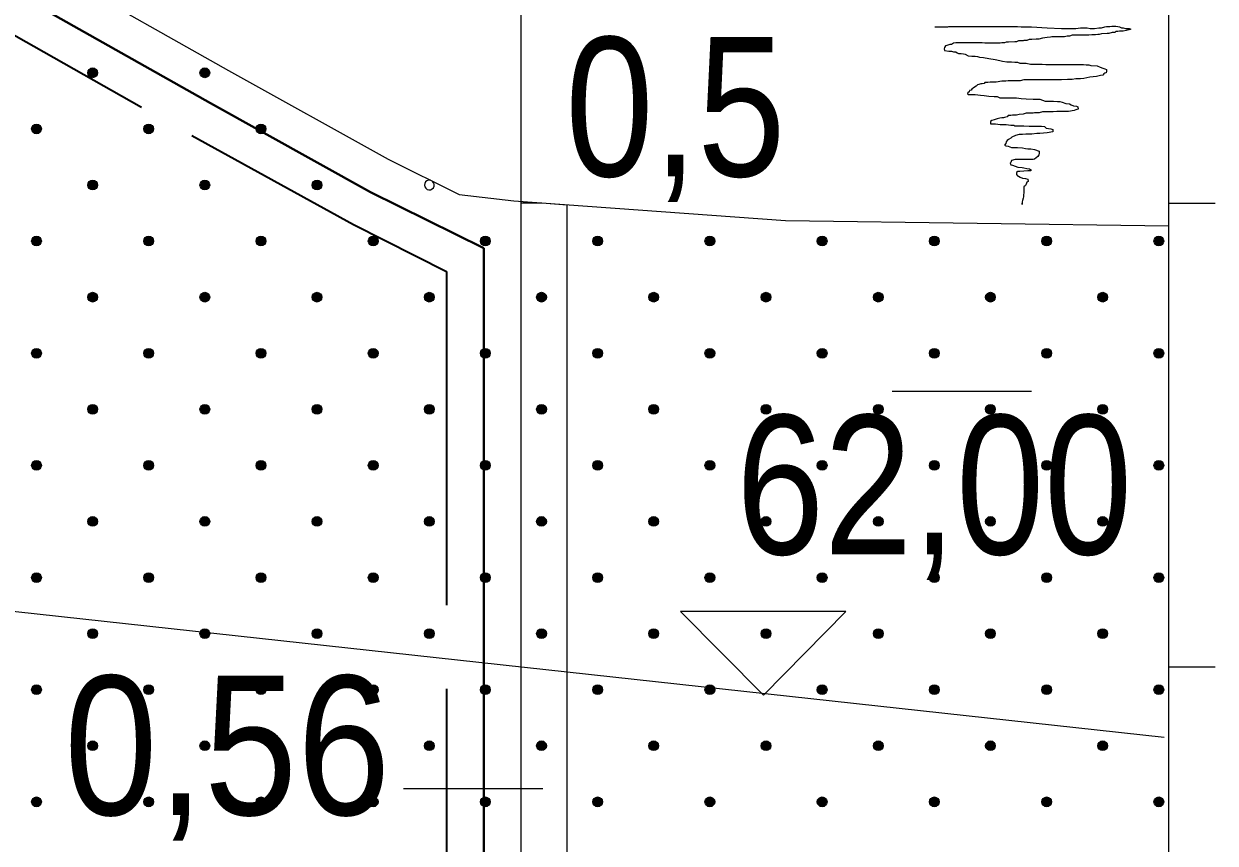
# Model space of a CAD drawing. Extents: x 640104 to 640970, y 6442278 to 6442689.
# Drawn here: x 640553.41 to 640579.08, y 6442336.95 to 6442354.62 of the extents above; entities that cross this region are included whole.
import ezdxf
from ezdxf.enums import TextEntityAlignment as Align

# ---------------------------------------------------------------- set-up
doc = ezdxf.new("R2010")
doc.units = 0
doc.header["$LTSCALE"] = 1.2
doc.linetypes.add('LONG_DASHED', pattern=[7.5, 6, -1.5])
for name, color, linetype, lineweight in [('30', 7, 'Continuous', 13), ('31', 7, 'Continuous', 13), ('32', 7, 'Continuous', 25), ('33', 7, 'Continuous', 13), ('34', 7, 'Continuous', 25), ('35', 7, 'Continuous', 35), ('40', 7, 'Continuous', 13), ('45', 7, 'Continuous', 13), ('47', 7, 'Continuous', 13)]:
    doc.layers.add(name, color=color, linetype=linetype, lineweight=lineweight)

msp = doc.modelspace()

# ---------------------------------------------------------------- hatches: boundary and pattern name
at = {"layer": '45'}
for points in [[(640554.966, 6442353.635, 1), (640554.818, 6442353.487, 1)], [(640557.384, 6442353.635, 1), (640557.236, 6442353.487, 1)], [(640553.757, 6442352.426, 1), (640553.608, 6442352.277, 1)], [(640556.175, 6442352.426, 1), (640556.027, 6442352.277, 1)], [(640558.594, 6442352.426, 1), (640558.445, 6442352.277, 1)], [(640554.966, 6442351.217, 1), (640554.818, 6442351.068, 1)], [(640557.384, 6442351.217, 1), (640557.236, 6442351.068, 1)], [(640559.803, 6442351.217, 1), (640559.654, 6442351.068, 1)], [(640553.757, 6442350.008, 1), (640553.608, 6442349.859, 1)], [(640556.175, 6442350.008, 1), (640556.027, 6442349.859, 1)], [(640558.594, 6442350.008, 1), (640558.445, 6442349.859, 1)], [(640561.012, 6442350.008, 1), (640560.863, 6442349.859, 1)], [(640563.43, 6442350.008, 1), (640563.282, 6442349.859, 1)], [(640565.848, 6442350.008, 1), (640565.7, 6442349.859, 1)], [(640568.267, 6442350.008, 1), (640568.118, 6442349.859, 1)], [(640570.685, 6442350.008, 1), (640570.537, 6442349.859, 1)], [(640573.103, 6442350.008, 1), (640572.955, 6442349.859, 1)], [(640575.522, 6442350.008, 1), (640575.373, 6442349.859, 1)], [(640577.94, 6442350.008, 1), (640577.791, 6442349.859, 1)], [(640554.966, 6442348.798, 1), (640554.818, 6442348.65, 1)], [(640557.384, 6442348.798, 1), (640557.236, 6442348.65, 1)], [(640559.803, 6442348.798, 1), (640559.654, 6442348.65, 1)], [(640562.221, 6442348.798, 1), (640562.072, 6442348.65, 1)], [(640564.639, 6442348.798, 1), (640564.491, 6442348.65, 1)], [(640567.058, 6442348.798, 1), (640566.909, 6442348.65, 1)], [(640569.476, 6442348.798, 1), (640569.327, 6442348.65, 1)], [(640571.894, 6442348.798, 1), (640571.746, 6442348.65, 1)], [(640574.312, 6442348.798, 1), (640574.164, 6442348.65, 1)], [(640576.731, 6442348.798, 1), (640576.582, 6442348.65, 1)], [(640553.757, 6442347.589, 1), (640553.608, 6442347.441, 1)], [(640556.175, 6442347.589, 1), (640556.027, 6442347.441, 1)], [(640558.594, 6442347.589, 1), (640558.445, 6442347.441, 1)], [(640561.012, 6442347.589, 1), (640560.863, 6442347.441, 1)], [(640563.43, 6442347.589, 1), (640563.282, 6442347.441, 1)], [(640565.848, 6442347.589, 1), (640565.7, 6442347.441, 1)], [(640568.267, 6442347.589, 1), (640568.118, 6442347.441, 1)], [(640570.685, 6442347.589, 1), (640570.537, 6442347.441, 1)], [(640573.103, 6442347.589, 1), (640572.955, 6442347.441, 1)], [(640575.522, 6442347.589, 1), (640575.373, 6442347.441, 1)], [(640577.94, 6442347.589, 1), (640577.791, 6442347.441, 1)], [(640554.966, 6442346.38, 1), (640554.818, 6442346.232, 1)], [(640557.384, 6442346.38, 1), (640557.236, 6442346.232, 1)], [(640559.803, 6442346.38, 1), (640559.654, 6442346.232, 1)], [(640562.221, 6442346.38, 1), (640562.072, 6442346.232, 1)], [(640564.639, 6442346.38, 1), (640564.491, 6442346.232, 1)], [(640567.058, 6442346.38, 1), (640566.909, 6442346.232, 1)], [(640569.476, 6442346.38, 1), (640569.327, 6442346.232, 1)], [(640571.894, 6442346.38, 1), (640571.746, 6442346.232, 1)], [(640574.312, 6442346.38, 1), (640574.164, 6442346.232, 1)], [(640576.731, 6442346.38, 1), (640576.582, 6442346.232, 1)], [(640553.757, 6442345.171, 1), (640553.608, 6442345.022, 1)], [(640556.175, 6442345.171, 1), (640556.027, 6442345.022, 1)], [(640558.594, 6442345.171, 1), (640558.445, 6442345.022, 1)], [(640561.012, 6442345.171, 1), (640560.863, 6442345.022, 1)], [(640563.43, 6442345.171, 1), (640563.282, 6442345.022, 1)], [(640565.848, 6442345.171, 1), (640565.7, 6442345.022, 1)], [(640568.267, 6442345.171, 1), (640568.118, 6442345.022, 1)], [(640570.685, 6442345.171, 1), (640570.537, 6442345.022, 1)], [(640573.103, 6442345.171, 1), (640572.955, 6442345.022, 1)], [(640575.522, 6442345.171, 1), (640575.373, 6442345.022, 1)], [(640577.94, 6442345.171, 1), (640577.791, 6442345.022, 1)], [(640554.966, 6442343.962, 1), (640554.818, 6442343.813, 1)], [(640557.384, 6442343.962, 1), (640557.236, 6442343.813, 1)], [(640559.803, 6442343.962, 1), (640559.654, 6442343.813, 1)], [(640562.221, 6442343.962, 1), (640562.072, 6442343.813, 1)], [(640564.639, 6442343.962, 1), (640564.491, 6442343.813, 1)], [(640567.058, 6442343.962, 1), (640566.909, 6442343.813, 1)], [(640569.476, 6442343.962, 1), (640569.327, 6442343.813, 1)], [(640571.894, 6442343.962, 1), (640571.746, 6442343.813, 1)], [(640574.312, 6442343.962, 1), (640574.164, 6442343.813, 1)], [(640576.731, 6442343.962, 1), (640576.582, 6442343.813, 1)], [(640553.757, 6442342.753, 1), (640553.608, 6442342.604, 1)], [(640556.175, 6442342.753, 1), (640556.027, 6442342.604, 1)], [(640558.594, 6442342.753, 1), (640558.445, 6442342.604, 1)], [(640561.012, 6442342.753, 1), (640560.863, 6442342.604, 1)], [(640563.43, 6442342.753, 1), (640563.282, 6442342.604, 1)], [(640565.848, 6442342.753, 1), (640565.7, 6442342.604, 1)], [(640568.267, 6442342.753, 1), (640568.118, 6442342.604, 1)], [(640570.685, 6442342.753, 1), (640570.537, 6442342.604, 1)], [(640573.103, 6442342.753, 1), (640572.955, 6442342.604, 1)], [(640575.522, 6442342.753, 1), (640575.373, 6442342.604, 1)], [(640577.94, 6442342.753, 1), (640577.791, 6442342.604, 1)], [(640554.966, 6442341.544, 1), (640554.818, 6442341.395, 1)], [(640557.384, 6442341.544, 1), (640557.236, 6442341.395, 1)], [(640559.803, 6442341.544, 1), (640559.654, 6442341.395, 1)], [(640562.221, 6442341.544, 1), (640562.072, 6442341.395, 1)], [(640564.639, 6442341.544, 1), (640564.491, 6442341.395, 1)], [(640567.058, 6442341.544, 1), (640566.909, 6442341.395, 1)], [(640569.476, 6442341.544, 1), (640569.327, 6442341.395, 1)], [(640571.894, 6442341.544, 1), (640571.746, 6442341.395, 1)], [(640574.312, 6442341.544, 1), (640574.164, 6442341.395, 1)], [(640576.731, 6442341.544, 1), (640576.582, 6442341.395, 1)], [(640553.757, 6442340.334, 1), (640553.608, 6442340.186, 1)], [(640556.175, 6442340.334, 1), (640556.027, 6442340.186, 1)], [(640558.594, 6442340.334, 1), (640558.445, 6442340.186, 1)], [(640561.012, 6442340.334, 1), (640560.863, 6442340.186, 1)], [(640563.43, 6442340.334, 1), (640563.282, 6442340.186, 1)], [(640565.848, 6442340.334, 1), (640565.7, 6442340.186, 1)], [(640568.267, 6442340.334, 1), (640568.118, 6442340.186, 1)], [(640570.685, 6442340.334, 1), (640570.537, 6442340.186, 1)], [(640573.103, 6442340.334, 1), (640572.955, 6442340.186, 1)], [(640575.522, 6442340.334, 1), (640575.373, 6442340.186, 1)], [(640577.94, 6442340.334, 1), (640577.791, 6442340.186, 1)], [(640554.966, 6442339.125, 1), (640554.818, 6442338.977, 1)], [(640557.384, 6442339.125, 1), (640557.236, 6442338.977, 1)], [(640559.803, 6442339.125, 1), (640559.654, 6442338.977, 1)], [(640562.221, 6442339.125, 1), (640562.072, 6442338.977, 1)], [(640564.639, 6442339.125, 1), (640564.491, 6442338.977, 1)], [(640567.058, 6442339.125, 1), (640566.909, 6442338.977, 1)], [(640569.476, 6442339.125, 1), (640569.327, 6442338.977, 1)], [(640571.894, 6442339.125, 1), (640571.746, 6442338.977, 1)], [(640574.312, 6442339.125, 1), (640574.164, 6442338.977, 1)], [(640576.731, 6442339.125, 1), (640576.582, 6442338.977, 1)], [(640553.757, 6442337.916, 1), (640553.608, 6442337.768, 1)], [(640556.175, 6442337.916, 1), (640556.027, 6442337.768, 1)], [(640558.594, 6442337.916, 1), (640558.445, 6442337.768, 1)], [(640561.012, 6442337.916, 1), (640560.863, 6442337.768, 1)], [(640563.43, 6442337.916, 1), (640563.282, 6442337.768, 1)], [(640565.848, 6442337.916, 1), (640565.7, 6442337.768, 1)], [(640568.267, 6442337.916, 1), (640568.118, 6442337.768, 1)], [(640570.685, 6442337.916, 1), (640570.537, 6442337.768, 1)], [(640573.103, 6442337.916, 1), (640572.955, 6442337.768, 1)], [(640575.522, 6442337.916, 1), (640575.373, 6442337.768, 1)], [(640577.94, 6442337.916, 1), (640577.791, 6442337.768, 1)]]:
    msp.add_hatch(color=256, dxfattribs=at).paths.add_polyline_path(points)

# ---------------------------------------------------------------- linework, layer by layer
at = {"layer": '30'}
for p, q in [((640578.08, 6442300.75), (640578.08, 6442460.75)), ((640578.08, 6442350.75), (640579.08, 6442350.75)), ((640578.08, 6442340.75), (640579.08, 6442340.75))]:
    msp.add_line(p, q, dxfattribs=at)
at = {"layer": '31'}
msp.add_lwpolyline([(640472.22, 6442370.64), (640475.92, 6442369.03), (640480.13, 6442368.11), (640486.56, 6442368.13), (640490.81, 6442368.83), (640497.84, 6442370.15), (640502.36, 6442371.12), (640509.6, 6442371.47), (640514.96, 6442371.33), (640519.35, 6442370.64), (640522.55, 6442370.08), (640525.96, 6442369.1), (640529.03, 6442368.13), (640533.83, 6442366.46), (640541.42, 6442362.91), (640550.47, 6442357.76), (640557.82, 6442353.61), (640561.26, 6442351.7), (640562.79, 6442350.94), (640563.97, 6442350.8), (640569.82, 6442350.38), (640578.08, 6442350.26)], dxfattribs=at)
at = {"layer": '32'}
msp.add_line((640564.12, 6442355.75), (640564.12, 6442315.75), dxfattribs=at)
at = {"layer": '33'}
msp.add_lwpolyline([(640565.12, 6442350.71), (640564.57, 6442350.75), (640564.12, 6442350.75), (640564.12, 6442315.75), (640565.12, 6442315.75)], close=True, dxfattribs=at)
at = {"layer": '34', "lineweight": 13}
msp.add_lwpolyline([(640577.98, 6442339.23), (640519.43, 6442345.64), (640414.37, 6442351.46), (640348.88, 6442353.33)], dxfattribs=at)
at = {"layer": '34'}
msp.add_lwpolyline([(640567.56, 6442341.95), (640569.35, 6442340.14), (640571.12, 6442341.95)], close=True, dxfattribs=at)
at = {"layer": '35', "lineweight": 40}
msp.add_line((640563.32, 6442349.78), (640563.32, 6442316.98), dxfattribs=at)
msp.add_lwpolyline([(640461.31, 6442378.03), (640465.15, 6442374.93), (640468.48, 6442372.32), (640471.83, 6442369.94), (640475.67, 6442368.27), (640480.04, 6442367.31), (640486.63, 6442367.33), (640490.95, 6442368.04), (640498, 6442369.36), (640502.47, 6442370.33), (640509.61, 6442370.67), (640514.89, 6442370.53), (640519.22, 6442369.85), (640522.37, 6442369.3), (640525.73, 6442368.34), (640528.77, 6442367.37), (640533.53, 6442365.72), (640541.05, 6442362.2), (640550.07, 6442357.06), (640557.43, 6442352.91), (640560.88, 6442350.99), (640563.32, 6442349.78)], dxfattribs=at)
at = {"layer": '35', "linetype": 'LONG_DASHED'}
for points in [[(640520.22, 6442368.86), (640522.19, 6442368.52), (640525.5, 6442367.57), (640528.52, 6442366.61), (640533.23, 6442364.98), (640540.68, 6442361.49), (640549.68, 6442356.37), (640557.03, 6442352.21), (640560.51, 6442350.29), (640562.52, 6442349.28)], [(640562.52, 6442349.28), (640562.52, 6442318.22), (640520.22, 6442337.02)]]:
    msp.add_lwpolyline(points, dxfattribs=at)
at = {"layer": '40'}
for points in [[(640573.04, 6442354.55), (640573.1, 6442354.55), (640573.21, 6442354.55), (640573.32, 6442354.55), (640573.34, 6442354.56), (640573.45, 6442354.56), (640573.61, 6442354.56), (640573.93, 6442354.56), (640574.11, 6442354.56), (640574.15, 6442354.56), (640574.18, 6442354.56), (640574.26, 6442354.56), (640574.34, 6442354.56), (640574.45, 6442354.56), (640574.53, 6442354.56), (640574.59, 6442354.56), (640574.68, 6442354.56), (640574.75, 6442354.56), (640574.82, 6442354.56), (640574.9, 6442354.55), (640574.95, 6442354.55), (640575.02, 6442354.55), (640575.12, 6442354.55), (640575.46, 6442354.53), (640575.77, 6442354.52), (640575.86, 6442354.52), (640575.92, 6442354.52), (640575.96, 6442354.52), (640576.01, 6442354.52), (640576.08, 6442354.52), (640576.18, 6442354.53), (640576.22, 6442354.53), (640576.26, 6442354.53), (640576.28, 6442354.53), (640576.32, 6442354.53), (640576.39, 6442354.52), (640576.43, 6442354.52), (640576.48, 6442354.52), (640576.57, 6442354.53), (640576.63, 6442354.53), (640576.7, 6442354.55), (640576.74, 6442354.56), (640576.81, 6442354.56), (640576.85, 6442354.57), (640576.9, 6442354.57), (640576.94, 6442354.57), (640576.98, 6442354.56), (640577.02, 6442354.55), (640577.06, 6442354.53), (640577.1, 6442354.53)], [(640577.1, 6442354.53), (640577.15, 6442354.52), (640577.18, 6442354.52), (640577.23, 6442354.52), (640577.26, 6442354.5), (640577.23, 6442354.49), (640577.24, 6442354.5), (640577.21, 6442354.49), (640577.16, 6442354.47), (640577.1, 6442354.46), (640577.06, 6442354.46), (640577.02, 6442354.46), (640576.98, 6442354.45), (640576.94, 6442354.45), (640576.92, 6442354.43), (640576.86, 6442354.43), (640576.79, 6442354.41), (640576.75, 6442354.41), (640576.63, 6442354.4), (640576.58, 6442354.39), (640576.55, 6442354.39), (640576.5, 6442354.38), (640576.45, 6442354.38), (640576.42, 6442354.38), (640576.36, 6442354.37), (640576.32, 6442354.37), (640576.21, 6442354.37), (640576.15, 6442354.37), (640576.08, 6442354.37), (640576, 6442354.37), (640575.94, 6442354.35), (640575.89, 6442354.35), (640575.83, 6442354.34), (640575.77, 6442354.34), (640575.6, 6442354.34), (640575.56, 6442354.34), (640575.53, 6442354.33), (640575.46, 6442354.32), (640575.36, 6442354.31), (640575.28, 6442354.29), (640575.22, 6442354.29), (640575.13, 6442354.28), (640575.07, 6442354.28), (640575.02, 6442354.26), (640574.96, 6442354.26), (640574.94, 6442354.25), (640574.9, 6442354.25), (640574.84, 6442354.25), (640574.8, 6442354.23), (640574.76, 6442354.23), (640574.63, 6442354.22), (640574.58, 6442354.22)], [(640574.58, 6442354.22), (640574.54, 6442354.21), (640574.48, 6442354.21), (640574.45, 6442354.2), (640574.41, 6442354.2), (640574.38, 6442354.2), (640574.33, 6442354.2), (640574.28, 6442354.2), (640574.23, 6442354.2), (640574.16, 6442354.2), (640574.12, 6442354.2), (640574.06, 6442354.21), (640574.03, 6442354.21), (640573.99, 6442354.21), (640573.96, 6442354.21), (640573.91, 6442354.21), (640573.86, 6442354.21), (640573.79, 6442354.21), (640573.75, 6442354.21), (640573.72, 6442354.21), (640573.66, 6442354.21), (640573.62, 6442354.21), (640573.57, 6442354.21), (640573.54, 6442354.21), (640573.49, 6442354.21), (640573.44, 6442354.2), (640573.4, 6442354.17), (640573.36, 6442354.17), (640573.32, 6442354.16), (640573.3, 6442354.15), (640573.27, 6442354.14), (640573.25, 6442354.11), (640573.24, 6442354.08), (640573.25, 6442354.04), (640573.34, 6442354.03), (640573.4, 6442354.03), (640573.44, 6442354.01), (640573.49, 6442354.01), (640573.52, 6442353.99), (640573.55, 6442353.98), (640573.61, 6442353.98), (640573.66, 6442353.97), (640573.69, 6442353.96), (640573.76, 6442353.93), (640573.84, 6442353.92), (640573.91, 6442353.92), (640573.96, 6442353.91), (640574, 6442353.9), (640574.09, 6442353.89), (640574.2, 6442353.87)], [(640574.2, 6442353.87), (640574.34, 6442353.85), (640574.44, 6442353.83), (640574.5, 6442353.81), (640574.59, 6442353.8), (640574.69, 6442353.8), (640574.76, 6442353.79), (640574.82, 6442353.79), (640574.87, 6442353.77), (640574.95, 6442353.77), (640575.01, 6442353.77), (640575.1, 6442353.75), (640575.18, 6442353.75), (640575.25, 6442353.75), (640575.35, 6442353.75), (640575.43, 6442353.74), (640575.49, 6442353.74), (640575.53, 6442353.74), (640575.6, 6442353.74), (640575.67, 6442353.74), (640575.76, 6442353.74), (640575.85, 6442353.74), (640575.94, 6442353.74), (640576, 6442353.74), (640576.08, 6442353.74), (640576.12, 6442353.74), (640576.18, 6442353.74), (640576.24, 6442353.74), (640576.3, 6442353.73), (640576.36, 6442353.73), (640576.4, 6442353.72), (640576.54, 6442353.71), (640576.6, 6442353.68), (640576.66, 6442353.66), (640576.7, 6442353.65), (640576.74, 6442353.63), (640576.74, 6442353.6), (640576.73, 6442353.56), (640576.7, 6442353.55), (640576.68, 6442353.54), (640576.66, 6442353.51), (640576.61, 6442353.5), (640576.52, 6442353.48), (640576.38, 6442353.47), (640576.25, 6442353.44), (640576.18, 6442353.43), (640576.08, 6442353.43), (640576, 6442353.42), (640575.9, 6442353.42), (640575.77, 6442353.41), (640575.58, 6442353.41), (640575.41, 6442353.41)], [(640575.41, 6442353.41), (640575.32, 6442353.41), (640575.25, 6442353.41), (640575.17, 6442353.41), (640575.11, 6442353.41), (640575.05, 6442353.41), (640574.96, 6442353.41), (640574.88, 6442353.39), (640574.7, 6442353.39), (640574.62, 6442353.39), (640574.57, 6442353.38), (640574.48, 6442353.38), (640574.36, 6442353.36), (640574.23, 6442353.36), (640574.18, 6442353.35), (640574.12, 6442353.35), (640574.1, 6442353.33), (640574.06, 6442353.32), (640574.03, 6442353.32), (640573.99, 6442353.31), (640573.96, 6442353.3), (640573.93, 6442353.27), (640573.87, 6442353.24), (640573.84, 6442353.21), (640573.82, 6442353.19), (640573.79, 6442353.18), (640573.78, 6442353.15), (640573.75, 6442353.13), (640573.74, 6442353.11), (640573.76, 6442353.09), (640573.8, 6442353.09), (640573.86, 6442353.09), (640573.91, 6442353.09), (640574.02, 6442353.08), (640574.1, 6442353.07), (640574.2, 6442353.06), (640574.32, 6442353.05), (640574.38, 6442353.05), (640574.44, 6442353.02), (640574.5, 6442353.02), (640574.66, 6442353.02), (640574.8, 6442353.02), (640574.9, 6442353.01), (640575.01, 6442353), (640575.16, 6442352.99), (640575.3, 6442352.99), (640575.42, 6442352.95), (640575.5, 6442352.95), (640575.6, 6442352.95), (640575.68, 6442352.94)], [(640575.68, 6442352.94), (640575.73, 6442352.94), (640575.78, 6442352.93), (640575.86, 6442352.9), (640575.94, 6442352.89), (640575.98, 6442352.87), (640576.03, 6442352.85), (640576.09, 6442352.84), (640576.12, 6442352.83), (640576.13, 6442352.78), (640576.1, 6442352.77), (640576.08, 6442352.76), (640576.04, 6442352.75), (640575.92, 6442352.73), (640575.86, 6442352.73), (640575.83, 6442352.73), (640575.76, 6442352.73), (640575.67, 6442352.73), (640575.59, 6442352.72), (640575.54, 6442352.72), (640575.49, 6442352.72), (640575.36, 6442352.72), (640575.29, 6442352.7), (640575.25, 6442352.7), (640575.19, 6442352.7), (640575.16, 6442352.69), (640575.1, 6442352.69), (640575.01, 6442352.69), (640574.94, 6442352.67), (640574.86, 6442352.66), (640574.8, 6442352.65), (640574.76, 6442352.65), (640574.71, 6442352.65), (640574.68, 6442352.64), (640574.62, 6442352.64), (640574.6, 6442352.61), (640574.54, 6442352.6), (640574.52, 6442352.59), (640574.48, 6442352.59), (640574.44, 6442352.58), (640574.38, 6442352.57), (640574.32, 6442352.55), (640574.27, 6442352.53), (640574.24, 6442352.51), (640574.24, 6442352.46), (640574.28, 6442352.46), (640574.35, 6442352.46), (640574.45, 6442352.45), (640574.53, 6442352.45), (640574.58, 6442352.45), (640574.68, 6442352.43), (640574.74, 6442352.43)], [(640574.74, 6442352.43), (640574.76, 6442352.42), (640574.8, 6442352.42), (640574.86, 6442352.42), (640574.93, 6442352.42), (640574.96, 6442352.42), (640575.07, 6442352.41), (640575.16, 6442352.41), (640575.19, 6442352.41), (640575.24, 6442352.41), (640575.28, 6442352.41), (640575.34, 6442352.41), (640575.4, 6442352.4), (640575.44, 6442352.37), (640575.49, 6442352.36), (640575.54, 6442352.35), (640575.58, 6442352.34), (640575.58, 6442352.29), (640575.46, 6442352.27), (640575.3, 6442352.25), (640575.24, 6442352.25), (640575.13, 6442352.24), (640575.07, 6442352.24), (640575, 6442352.24), (640574.93, 6442352.23), (640574.86, 6442352.23), (640574.78, 6442352.21), (640574.7, 6442352.17), (640574.68, 6442352.15), (640574.63, 6442352.12), (640574.6, 6442352.1), (640574.58, 6442352.07), (640574.57, 6442352.04), (640574.54, 6442352), (640574.57, 6442351.99), (640574.62, 6442351.98), (640574.69, 6442351.95), (640574.82, 6442351.95), (640574.93, 6442351.94), (640574.99, 6442351.93), (640575.04, 6442351.92), (640575.11, 6442351.92), (640575.19, 6442351.91), (640575.29, 6442351.87), (640575.29, 6442351.82), (640575.28, 6442351.79), (640575.26, 6442351.76), (640575.19, 6442351.7), (640575.16, 6442351.69), (640575.1, 6442351.69), (640575.01, 6442351.69), (640574.93, 6442351.69), (640574.86, 6442351.69), (640574.77, 6442351.69), (640574.69, 6442351.67), (640574.68, 6442351.63), (640574.66, 6442351.61), (640574.68, 6442351.58), (640574.71, 6442351.57), (640574.83, 6442351.53), (640574.92, 6442351.52), (640574.96, 6442351.51), (640575.02, 6442351.5), (640575.08, 6442351.49), (640575.12, 6442351.46), (640575.1, 6442351.45), (640575.04, 6442351.45), (640574.96, 6442351.44), (640574.87, 6442351.43), (640574.83, 6442351.43), (640574.8, 6442351.41), (640574.8, 6442351.37), (640574.82, 6442351.34), (640574.84, 6442351.33), (640574.88, 6442351.31), (640574.93, 6442351.29), (640574.99, 6442351.28), (640575.04, 6442351.27), (640575.05, 6442351.22), (640575.02, 6442351.2), (640575.01, 6442351.16), (640574.99, 6442351.13), (640574.96, 6442351.1), (640574.96, 6442351.05), (640574.96, 6442351.01), (640574.96, 6442350.97), (640574.95, 6442350.93), (640574.95, 6442350.89), (640574.94, 6442350.86), (640574.93, 6442350.81), (640574.92, 6442350.78), (640574.92, 6442350.73), (640574.92, 6442350.72), (640574.92, 6442350.75)]]:
    msp.add_lwpolyline(points, dxfattribs=at)
at = {"layer": '45'}
for centre in [(640554.892, 6442353.561), (640557.31, 6442353.561), (640553.683, 6442352.352), (640556.101, 6442352.352), (640558.519, 6442352.352), (640554.892, 6442351.142), (640557.31, 6442351.142), (640559.728, 6442351.142), (640553.683, 6442349.933), (640556.101, 6442349.933), (640558.519, 6442349.933), (640560.938, 6442349.933), (640563.356, 6442349.933), (640565.774, 6442349.933), (640568.192, 6442349.933), (640570.611, 6442349.933), (640573.029, 6442349.933), (640575.447, 6442349.933), (640577.866, 6442349.933), (640554.892, 6442348.724), (640557.31, 6442348.724), (640559.728, 6442348.724), (640562.147, 6442348.724), (640564.565, 6442348.724), (640566.983, 6442348.724), (640569.402, 6442348.724), (640571.82, 6442348.724), (640574.238, 6442348.724), (640576.657, 6442348.724), (640553.683, 6442347.515), (640556.101, 6442347.515), (640558.519, 6442347.515), (640560.938, 6442347.515), (640563.356, 6442347.515), (640565.774, 6442347.515), (640568.192, 6442347.515), (640570.611, 6442347.515), (640573.029, 6442347.515), (640575.447, 6442347.515), (640577.866, 6442347.515), (640554.892, 6442346.306), (640557.31, 6442346.306), (640559.728, 6442346.306), (640562.147, 6442346.306), (640564.565, 6442346.306), (640566.983, 6442346.306), (640569.402, 6442346.306), (640571.82, 6442346.306), (640574.238, 6442346.306), (640576.657, 6442346.306), (640553.683, 6442345.097), (640556.101, 6442345.097), (640558.519, 6442345.097), (640560.938, 6442345.097), (640563.356, 6442345.097), (640565.774, 6442345.097), (640568.192, 6442345.097), (640570.611, 6442345.097), (640573.029, 6442345.097), (640575.447, 6442345.097), (640577.866, 6442345.097), (640554.892, 6442343.888), (640557.31, 6442343.888), (640559.728, 6442343.888), (640562.147, 6442343.888), (640564.565, 6442343.888), (640566.983, 6442343.888), (640569.402, 6442343.888), (640571.82, 6442343.888), (640574.238, 6442343.888), (640576.657, 6442343.888), (640553.683, 6442342.678), (640556.101, 6442342.678), (640558.519, 6442342.678), (640560.938, 6442342.678), (640563.356, 6442342.678), (640565.774, 6442342.678), (640568.192, 6442342.678), (640570.611, 6442342.678), (640573.029, 6442342.678), (640575.447, 6442342.678), (640577.866, 6442342.678), (640554.892, 6442341.469), (640557.31, 6442341.469), (640559.728, 6442341.469), (640562.147, 6442341.469), (640564.565, 6442341.469), (640566.983, 6442341.469), (640569.402, 6442341.469), (640571.82, 6442341.469), (640574.238, 6442341.469), (640576.657, 6442341.469), (640553.683, 6442340.26), (640556.101, 6442340.26), (640558.519, 6442340.26), (640560.938, 6442340.26), (640563.356, 6442340.26), (640565.774, 6442340.26), (640568.192, 6442340.26), (640570.611, 6442340.26), (640573.029, 6442340.26), (640575.447, 6442340.26), (640577.866, 6442340.26), (640554.892, 6442339.051), (640557.31, 6442339.051), (640559.728, 6442339.051), (640562.147, 6442339.051), (640564.565, 6442339.051), (640566.983, 6442339.051), (640569.402, 6442339.051), (640571.82, 6442339.051), (640574.238, 6442339.051), (640576.657, 6442339.051), (640553.683, 6442337.842), (640556.101, 6442337.842), (640558.519, 6442337.842), (640560.938, 6442337.842), (640563.356, 6442337.842), (640565.774, 6442337.842), (640568.192, 6442337.842), (640570.611, 6442337.842), (640573.029, 6442337.842), (640575.447, 6442337.842), (640577.866, 6442337.842)]:
    msp.add_circle(centre, 0.105, dxfattribs=at)
msp.add_arc((640562.147, 6442351.142), 0.105, 77.1286, 49.7413, dxfattribs=at)
at = {"layer": '47'}
for p, q in [((640572.12, 6442346.7), (640575.12, 6442346.7)), ((640561.59, 6442338.13), (640564.59, 6442338.13))]:
    msp.add_line(p, q, dxfattribs=at)

# ---------------------------------------------------------------- texts
at = {"layer": '32', "width": 0.85}
msp.add_text('0,5', height=3, dxfattribs=at).set_placement((640567.45, 6442351.33), align=Align.CENTER)
at = {"layer": '33', "width": 0.9}
msp.add_text('0,56', height=3, dxfattribs=at).set_placement((640557.795, 6442337.56), align=Align.CENTER)
at = {"layer": '34', "width": 0.85}
msp.add_text('62,00', height=3, dxfattribs=at).set_placement((640573.025, 6442343.18), align=Align.CENTER)

doc.saveas('drawing.dxf')
